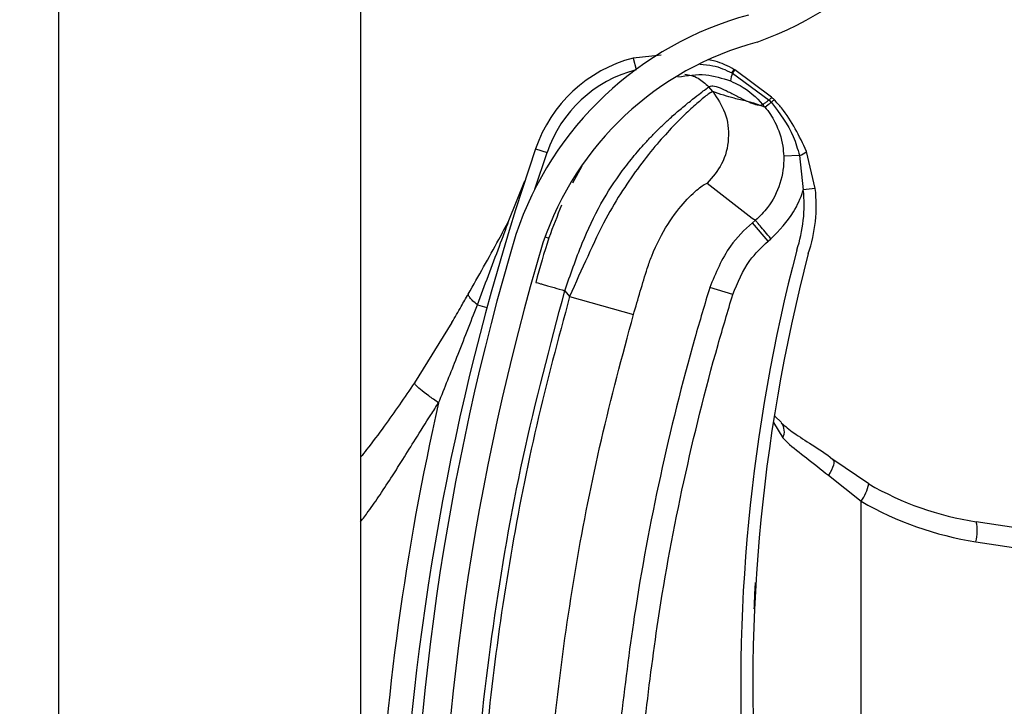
# Model space of a CAD drawing. Header units: inches. Extents: x 170 to 284, y 215 to 248.
# Tile 284 of 656: x 186.1024 to 186.1862, y 241.9612 to 242.0196. Entities that reach past the tile are written whole.
import ezdxf

# ---------------------------------------------------------------- set-up
doc = ezdxf.new("R2010")
doc.units = ezdxf.units.IN
doc.header["$LTSCALE"] = 0.25
doc.header["$MEASUREMENT"] = 0
doc.layers.add('ANNOTATIONS', color=1, linetype='Continuous')
doc.layers.add('LH BENCH MOUNT', color=7, linetype='Continuous')
doc.styles.add('ARIAL', font='arial.ttf', dxfattribs={"height": 0.09375})
doc.dimstyles.new('STANDARD$0', dxfattribs={"dimtxt": 0.09375, "dimasz": 0.09375, "dimexe": 0.03125, "dimexo": 0.046875, "dimgap": 0.09, "dimtad": 0, "dimtih": 1, "dimtoh": 1, "dimdec": 4, "dimzin": 0, "dimdsep": 46, "dimtxsty": 'ARIAL', "dimcen": 0.09, "dimadec": 0, "dimazin": 0, "dimtfac": 1, "dimtdec": 4, "dimtofl": 0, "dimtmove": 0, "dimatfit": 1, "dimfxl": 1, "dimtolj": 1, "dimtzin": 0, "dimarcsym": 0})

# ---------------------------------------------------------------- blocks, each defined once
blk = doc.blocks.new('*D20')
at = {"layer": 'ANNOTATIONS', "color": 0, "lineweight": -2, "transparency": 16777216}
for p, q in [((186.1492924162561, 243.6642684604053), (187.5897358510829, 243.6642684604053)), ((187.5584858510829, 243.5705184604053), (187.5584858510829, 241.8503426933)), ((187.5584858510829, 239.6953067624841), (187.5584858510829, 241.4154825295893)), ((186.8279608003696, 239.6015567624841), (187.5897358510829, 239.6015567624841))]:
    blk.add_line(p, q, dxfattribs=at)
at = {"layer": 'ANNOTATIONS', "color": 0, "transparency": 16777216}
for points in [[(187.5428608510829, 243.5705184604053), (187.5741108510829, 243.5705184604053), (187.5584858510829, 243.6642684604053)], [(187.5428608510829, 239.6953067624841), (187.5741108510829, 239.6953067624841), (187.5584858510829, 239.6015567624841)]]:
    blk.add_solid(points, dxfattribs=at)
at = {"layer": 'defpoints', "color": 0, "transparency": 16777216}
for p in [(186.1024174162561, 243.6642684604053), (186.7810858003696, 239.6015567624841), (187.5584858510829, 239.6015567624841)]:
    blk.add_point(p, dxfattribs=at)
at = {"layer": 'ANNOTATIONS', "color": 0, "transparency": 16777216, "insert": (187.558485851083, 241.6329126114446), "char_height": 0.09375, "attachment_point": 5, "style": 'ARIAL'}
blk.add_mtext('\\A1;OPENING\\PHEIGHT', dxfattribs=at)

msp = doc.modelspace()

# ---------------------------------------------------------------- hatches: boundary and pattern name
at = {"layer": 'LH BENCH MOUNT'}
h = msp.add_hatch(dxfattribs=at)
h.set_pattern_fill('ANSI31', color=256, scale=0.34241245, angle=2.8e-322, style=0)
h.set_pattern_definition([(45, (176.0930244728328, 238.0091787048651), (-0.03026527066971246, 0.03026527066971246), [])])
edge = h.paths.add_edge_path(flags=0)
edge.add_arc((186.1662917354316, 241.8487447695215), 0.001712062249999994, 450.0000000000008, 472.2104203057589)
edge.add_line((186.1656445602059, 241.8503297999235), (186.1647320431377, 241.8525646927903))
edge.add_arc((186.1662917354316, 241.8487447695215), 0.004126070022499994, 450, 472.2104203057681, ccw=False)
edge.add_arc((186.1662917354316, 241.8398420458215), 0.01302879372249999, 401.47616737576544, 450, ccw=False)
edge.add_arc((186.1620458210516, 241.8366918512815), 0.01830194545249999, 359.9999999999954, 400.0613730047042, ccw=False)
edge.add_arc((186.1685858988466, 241.8366918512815), 0.01176186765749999, 292.14085769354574, 360, ccw=False)
edge.add_arc((186.1662917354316, 241.8399447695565), 0.01566536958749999, 235.2570680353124, 295.43079980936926, ccw=False)
edge.add_arc((186.1715306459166, 241.8480599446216), 0.02532140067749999, 212.8542481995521, 235.9809333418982, ccw=False)
edge.add_arc((186.1633812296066, 241.8416910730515), 0.01504902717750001, 172.1557183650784, 209.3146496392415, ccw=False)
edge.add_arc((186.1758108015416, 241.8403556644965), 0.02754708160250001, 453.30850314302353, 532.9325737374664, ccw=False)
edge.add_arc((186.1725578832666, 241.8764459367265), 0.008748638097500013, 280.9586189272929, 427.9414322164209)
edge.add_arc((186.1924176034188, 241.9387992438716), 0.05672062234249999, 179.5706357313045, 253.0098997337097, ccw=False)
edge.add_arc((186.3507493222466, 241.9399976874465), 0.2150521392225, 163.4260275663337, 180.2060536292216, ccw=False)
edge.add_arc((186.1719757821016, 241.9921471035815), 0.02884824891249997, 465.1588434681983, 521.4137567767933, ccw=False)
edge.add_arc((186.1546497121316, 242.0466934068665), 0.0284373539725, 290.1205938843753, 343.7190675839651)
edge.add_arc((186.1674901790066, 242.0425159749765), 0.01494630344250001, 345.2914408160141, 400.547192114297)
edge.add_arc((186.1640660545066, 242.0407011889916), 0.0187470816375, 397.9578745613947, 431.4396159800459)
edge.add_arc((186.1662917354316, 242.0455292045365), 0.0134739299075, 433.8775574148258, 472.273645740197)
edge.add_arc((186.1637236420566, 242.0525486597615), 0.006011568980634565, 474.9825325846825, 495.7175736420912)
edge.add_arc((186.1735166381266, 242.0452895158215), 0.01816498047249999, 500.899260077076, 539.9999999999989)
edge.add_arc((186.1662917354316, 242.0452895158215), 0.01094007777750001, 539.9999999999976, 629.9999999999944)
edge.add_arc((186.1662917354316, 242.0362155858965), 0.001866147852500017, 269.9999999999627, 285.6422464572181)
edge.add_line((186.1667949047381, 242.0344185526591), (186.167445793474, 242.0320939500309))
edge.add_arc((186.1662917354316, 242.0362155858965), 0.004280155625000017, 269.9999999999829, 285.64224645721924, ccw=False)
edge.add_arc((186.1662917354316, 242.0452895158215), 0.01335408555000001, 179.9999999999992, 269.999999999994, ccw=False)
edge.add_arc((186.1735166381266, 242.0452895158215), 0.020578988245, 500.6113583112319, 540, ccw=False)
edge.add_arc((186.1637236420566, 242.0525486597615), 0.008425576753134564, 474.5776671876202, 496.4997109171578, ccw=False)
edge.add_arc((186.1662917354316, 242.0455292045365), 0.01588793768, 433.69030225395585, 472.4705806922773, ccw=False)
edge.add_arc((186.1640660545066, 242.0407011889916), 0.02116108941, 398.1045307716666, 431.57717173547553, ccw=False)
edge.add_arc((186.1674901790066, 242.0425159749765), 0.01736031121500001, 345.1802481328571, 400.36585332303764, ccw=False)
edge.add_arc((186.1546497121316, 242.0466934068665), 0.030851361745, 289.91815728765, 343.77953759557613, ccw=False)
edge.add_arc((186.1719757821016, 241.9921471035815), 0.02643424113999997, 464.9417095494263, 521.3236131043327)
edge.add_arc((186.3507493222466, 241.9399976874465), 0.21263813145, 523.4376684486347, 540.2096895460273)
edge.add_arc((186.1924176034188, 241.9387992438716), 0.05430661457, 539.5566266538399, 613.1145348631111)
edge.add_arc((186.1725578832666, 241.8764459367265), 0.01116264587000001, 280.06103888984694, 428.5290871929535, ccw=False)
edge.add_arc((186.1758108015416, 241.8403556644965), 0.02513307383, 452.9714001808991, 532.9706577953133)
edge.add_arc((186.1633812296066, 241.8416910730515), 0.01263501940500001, 532.0830472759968, 568.9826967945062)
edge.add_arc((186.1715306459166, 241.8480599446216), 0.022907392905, 213.0443063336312, 236.0197152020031)
edge.add_arc((186.1662917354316, 241.8399447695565), 0.01325136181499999, 235.1922404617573, 295.7352497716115)
edge.add_arc((186.1685858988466, 241.8366918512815), 0.009347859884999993, 291.7225241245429, 360)
edge.add_arc((186.1620458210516, 241.8366918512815), 0.01588793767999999, 359.9999999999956, 399.9521788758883)
edge.add_arc((186.1662917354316, 241.8398420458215), 0.01061478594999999, 401.6345013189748, 450.0000000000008)

# ---------------------------------------------------------------- linework, layer by layer
for p, q in [((186.1057349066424, 239.6015567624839), (186.1057349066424, 243.7595607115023)), ((186.1314158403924, 242.1388756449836), (186.1314158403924, 241.9465017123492)), ((186.1570029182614, 242.0165832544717), (186.1546035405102, 242.0163337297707)), ((186.1546035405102, 242.0163337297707), (186.1548572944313, 242.0153673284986)), ((186.1630076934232, 242.0150779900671), (186.1630086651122, 242.0150775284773)), ((186.1630086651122, 242.0150775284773), (186.1630707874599, 242.015047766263)), ((186.1630707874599, 242.015047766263), (186.1630716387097, 242.0150473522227)), ((186.1630716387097, 242.0150473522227), (186.1661753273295, 242.0127629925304)), ((186.1631899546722, 242.0153678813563), (186.1631890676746, 242.0153683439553)), ((186.1632515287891, 242.0153355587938), (186.1631899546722, 242.0153678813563)), ((186.1632524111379, 242.0153350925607), (186.1632515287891, 242.0153355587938)), ((186.1663938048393, 242.0130114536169), (186.1632524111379, 242.0153350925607)), ((186.1613835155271, 242.0134759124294), (186.1610357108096, 242.0138872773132)), ((186.1628838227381, 242.0143904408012), (186.1628845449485, 242.0143901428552)), ((186.1658192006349, 242.0121600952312), (186.1648878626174, 242.0124926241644)), ((186.1661753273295, 242.0127629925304), (186.1663656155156, 242.0125573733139)), ((186.1462454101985, 242.0051920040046), (186.1472811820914, 242.0082927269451)), ((186.1463093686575, 242.0086255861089), (186.1472811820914, 242.0082927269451)), ((186.1687535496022, 242.0080522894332), (186.1674199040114, 242.0080031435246)), ((186.1687535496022, 242.0080522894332), (186.1690857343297, 242.0051405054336)), ((186.1701068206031, 242.0052527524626), (186.1693562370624, 242.0083997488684)), ((186.1502438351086, 242.0071344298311), (186.1494501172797, 242.0056956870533)), ((186.1440407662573, 242.0025097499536), (186.1453956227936, 242.005898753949)), ((186.1701068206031, 242.0052527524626), (186.1690857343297, 242.0051405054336)), ((186.165005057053, 242.0025345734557), (186.1647570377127, 242.0023248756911)), ((186.1660827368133, 242.0007569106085), (186.1647570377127, 242.0023248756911)), ((186.1471115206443, 242.0011213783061), (186.1474398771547, 242.0010205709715)), ((186.1660827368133, 242.0007569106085), (186.1663307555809, 242.000966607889)), ((186.1487919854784, 241.9965526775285), (186.1492048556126, 241.9960643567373)), ((186.1630862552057, 241.996217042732), (186.1611233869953, 241.9968196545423)), ((186.1492048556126, 241.9960643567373), (186.1546350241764, 241.9945162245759)), ((186.1413538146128, 241.9953444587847), (186.1421723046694, 241.9951226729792)), ((186.1391859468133, 241.9938491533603), (186.1359997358, 241.98872267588)), ((186.1665405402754, 241.9853542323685), (186.1673421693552, 241.9840489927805)), ((186.1666509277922, 241.9858871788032), (186.1672443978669, 241.985329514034)), ((186.1746502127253, 241.9801283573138), (186.171609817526, 241.9821956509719)), ((186.1712230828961, 241.9808514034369), (186.1740134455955, 241.978648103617)), ((186.1740134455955, 241.9132274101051), (186.1740134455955, 241.978648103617)), ((186.1913380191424, 241.9757525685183), (186.1838006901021, 241.976902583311)), ((186.1837659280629, 241.9752101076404), (186.1913380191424, 241.9740547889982))]:
    msp.add_line(p, q, dxfattribs=at)
at = {"layer": 'LH BENCH MOUNT', "flags": 128}
msp.add_lwpolyline([(186.171609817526, 241.9821956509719), (186.1716658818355, 241.9821216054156), (186.1716914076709, 241.9820128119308), (186.171685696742, 241.9818722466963), (186.1716489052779, 241.9817037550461), (186.1715820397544, 241.9815119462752), (186.1714869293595, 241.9813020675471), (186.1713661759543, 241.9810798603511), (186.1712230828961, 241.9808514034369)], dxfattribs=at)
at = {"layer": 'LH BENCH MOUNT'}
for centre, radius, start, end in [((186.1546497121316, 242.0466934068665), 0.03085136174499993, 289.91815728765, 343.7795375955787), ((186.1719757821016, 241.9921471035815), 0.02884824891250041, 105.1588434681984, 161.4137567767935), ((186.1719757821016, 241.9921471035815), 0.02643424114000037, 104.9417095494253, 161.3236131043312), ((186.157647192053, 242.0047422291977), 0.01198443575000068, 104.7123854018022, 161.092978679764), ((186.157647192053, 242.0047422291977), 0.01095719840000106, 104.712385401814, 161.0929786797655), ((186.1651179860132, 242.0141102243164), 0.00225166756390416, 155.3939551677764, 172.8510957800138), ((186.1651206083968, 242.0141088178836), 0.002253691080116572, 155.3897650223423, 172.8291455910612), ((186.164417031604, 242.0143994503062), 0.00156417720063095, 141.7256942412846, 154.2910519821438), ((186.1644214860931, 242.0143971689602), 0.001568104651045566, 141.7542666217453, 154.2863466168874), ((186.1645201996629, 242.0143381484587), 0.001613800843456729, 141.8260927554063, 153.9140894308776), ((186.1645193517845, 242.0143384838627), 0.001611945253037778, 141.8104826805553, 153.9114578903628), ((186.3507141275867, 241.9386142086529), 0.2160622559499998, 161.092978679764, 176.5593061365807), ((186.1684014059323, 242.009359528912), 0.001353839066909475, 285.0764398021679, 314.8519014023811), ((186.1571730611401, 242.0038309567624), 0.01198443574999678, 341.3410974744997, 6.273281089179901), ((186.1571730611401, 242.0038309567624), 0.01301167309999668, 341.5025581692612, 6.273281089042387), ((186.3507493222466, 241.9399976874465), 0.2150521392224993, 163.4260275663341, 180.2060536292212), ((186.3507493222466, 241.9399976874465), 0.2126381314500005, 163.4376684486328, 180.2096895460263), ((186.3103094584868, 241.9629083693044), 0.1465525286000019, 165.3406183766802, 202.0185750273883), ((186.3103094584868, 241.9629083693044), 0.1455252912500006, 165.3544246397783, 203.8705502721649), ((186.3507141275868, 241.9386142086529), 0.2180957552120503, 167.1792232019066, 177.2529346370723), ((186.1663523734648, 241.9845780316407), 0.001122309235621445, 331.8758133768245, 39.94683461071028), ((186.1710884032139, 241.9807834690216), 0.003621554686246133, 323.8694765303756, 349.5782562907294), ((186.1877258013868, 242.0026282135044), 0.0260233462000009, 239.8373732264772, 261.3249484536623), ((186.1879492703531, 242.0026282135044), 0.02773540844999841, 239.8373732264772, 261.3249484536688), ((186.1804700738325, 241.9761243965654), 0.003420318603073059, 344.4956794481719, 13.1510363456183)]:
    msp.add_arc(centre, radius, start, end, dxfattribs=at)
for points, knots in [([(186.1602920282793, 242.0157988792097), (186.1606622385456, 242.0157774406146), (186.1616107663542, 242.0157225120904), (186.162478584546, 242.0153221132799), (186.1630076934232, 242.0150779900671)], [0, 0, 0, 0, 0.3902998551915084, 1, 1, 1, 1]), ([(186.1631890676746, 242.0153683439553), (186.1626642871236, 242.0156465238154), (186.1619734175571, 242.0160127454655), (186.1612110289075, 242.0161404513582), (186.1610277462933, 242.0161711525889)], [0, 0, 0, 0, 0.7595942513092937, 0.9999999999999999, 0.9999999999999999, 0.9999999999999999, 0.9999999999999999]), ([(186.1584241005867, 242.0147275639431), (186.1592155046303, 242.0148510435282), (186.1607331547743, 242.0150878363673), (186.162187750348, 242.0146161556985), (186.1628838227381, 242.0143904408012)], [0, 0, 0, 0, 0.5214667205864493, 1, 1, 1, 1]), ([(186.1589977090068, 242.0149576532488), (186.1591878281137, 242.0149293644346), (186.1595832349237, 242.0148705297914), (186.160320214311, 242.0145676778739), (186.1607538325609, 242.014155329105), (186.1610357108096, 242.0138872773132)], [0, 0, 0, 0, 0.2447599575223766, 0.5090480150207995, 1, 1, 1, 1]), ([(186.1487919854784, 241.9965526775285), (186.1492678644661, 241.997909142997), (186.1501662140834, 242.0004698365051), (186.1517815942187, 242.0039607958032), (186.1533840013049, 242.0063727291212), (186.1547159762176, 242.0080754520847), (186.1556308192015, 242.0091188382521), (186.1564224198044, 242.0099473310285), (186.157091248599, 242.0106072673), (186.1578360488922, 242.0113023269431), (186.1586698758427, 242.0120280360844), (186.1597992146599, 242.0129360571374), (186.1607892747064, 242.0136959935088), (186.1609584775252, 242.0138273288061), (186.1610357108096, 242.0138872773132)], [0, 0, 0, 0, 0.1307156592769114, 0.2467609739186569, 0.3577928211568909, 0.4170971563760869, 0.4791482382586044, 0.5177152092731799, 0.5590896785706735, 0.6032945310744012, 0.6633484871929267, 0.7353692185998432, 0.8792082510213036, 1, 1, 1, 1]), ([(186.1610357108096, 242.0138872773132), (186.1611425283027, 242.0139269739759), (186.1613667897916, 242.0140103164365), (186.1619685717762, 242.0138162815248), (186.1627231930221, 242.0134682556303), (186.1635224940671, 242.0130540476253), (186.1643199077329, 242.0126469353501), (186.1647438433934, 242.0124888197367), (186.1649587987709, 242.0124086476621)], [0, 0, 0, 0, 0.1574760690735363, 0.330618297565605, 0.4911886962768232, 0.6742546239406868, 0.834831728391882, 1, 1, 1, 1]), ([(186.1628845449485, 242.0143901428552), (186.1631640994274, 242.0142619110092), (186.1641970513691, 242.0137880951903), (186.1650912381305, 242.0130227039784), (186.1656256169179, 242.0123893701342), (186.1656256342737, 242.0123893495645)], [0, 0, 0, 0, 0.2706300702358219, 0.9999763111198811, 1, 1, 1, 1]), ([(186.1613835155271, 242.0134759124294), (186.1613041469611, 242.0134442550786), (186.1611428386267, 242.013379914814), (186.1603543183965, 242.0127611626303), (186.1592933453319, 242.0118179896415), (186.1580629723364, 242.0106044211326), (186.1566551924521, 242.0090584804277), (186.1551800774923, 242.0072232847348), (186.1536900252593, 242.0050881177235), (186.1521616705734, 242.0025335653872), (186.150725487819, 241.999457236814), (186.149716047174, 241.997204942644), (186.1492048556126, 241.9960643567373)], [0, 0, 0, 0, 0.1094013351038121, 0.2223468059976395, 0.3151791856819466, 0.4102231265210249, 0.5012749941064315, 0.5946006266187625, 0.6834485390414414, 0.7745330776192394, 0.8858211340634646, 1, 1, 1, 1]), ([(186.1613835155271, 242.0134759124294), (186.1617726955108, 242.0129000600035), (186.162581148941, 242.0117038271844), (186.1628399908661, 242.0094787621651), (186.1623122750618, 242.0073013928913), (186.161364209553, 242.0062116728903), (186.1609078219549, 242.0056870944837)], [0, 0, 0, 0, 0.2406941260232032, 0.499999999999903, 0.7593058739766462, 1, 1, 1, 1]), ([(186.1648878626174, 242.0124926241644), (186.1646771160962, 242.0125508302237), (186.1640958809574, 242.0127113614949), (186.1630276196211, 242.0129209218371), (186.1620068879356, 242.0132654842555), (186.1613835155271, 242.0134759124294)], [0, 0, 0, 0, 0.1812946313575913, 0.5000073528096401, 1, 1, 1, 1]), ([(186.166598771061, 242.0128008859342), (186.1665987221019, 242.0128009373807), (186.1665311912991, 242.0128718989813), (186.1664624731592, 242.0129417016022), (186.1663938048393, 242.0130114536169)], [0, 0, 0, 0, 0.0007249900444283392, 0.9999999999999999, 0.9999999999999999, 0.9999999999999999, 0.9999999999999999]), ([(186.1649587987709, 242.0124086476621), (186.1650523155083, 242.0123830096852), (186.1652403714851, 242.0123314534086), (186.1654677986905, 242.012318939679), (186.1655729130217, 242.0123661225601), (186.1656253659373, 242.0123896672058)], [0, 0, 0, 0, 0.3313600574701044, 0.6663431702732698, 0.9999999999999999, 0.9999999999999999, 0.9999999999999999, 0.9999999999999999]), ([(186.1656253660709, 242.0123896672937), (186.1656735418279, 242.0123326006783), (186.1657381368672, 242.0122560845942), (186.1658027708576, 242.0121795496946), (186.1658192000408, 242.0121600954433)], [0, 0, 0, 0, 0.7458120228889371, 0.9999999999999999, 0.9999999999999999, 0.9999999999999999, 0.9999999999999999]), ([(186.1661753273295, 242.0127629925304), (186.1661555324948, 242.0127477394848), (186.1660365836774, 242.0126560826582), (186.1658520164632, 242.0125191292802), (186.1656770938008, 242.0124010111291), (186.1656427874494, 242.0123932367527), (186.1656256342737, 242.0123893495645)], [0, 0, 0, 0, 0.06239373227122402, 0.3749291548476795, 0.6874645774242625, 1, 1, 1, 1]), ([(186.1658160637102, 242.0121638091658), (186.1658160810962, 242.0121637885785), (186.1661511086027, 242.0117670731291), (186.1668351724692, 242.0107332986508), (186.1673257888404, 242.0092736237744), (186.167399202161, 242.0082826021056), (186.1674199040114, 242.0080031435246)], [0, 0, 0, 0, 1.782673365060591e-05, 0.3435204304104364, 0.8148790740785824, 1, 1, 1, 1]), ([(186.1663656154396, 242.0125573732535), (186.1663456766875, 242.012541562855), (186.1662259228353, 242.012446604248), (186.1660407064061, 242.0123035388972), (186.1658668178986, 242.0121776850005), (186.1658350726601, 242.012165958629), (186.1658192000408, 242.0121600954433)], [0, 0, 0, 0, 0.06242876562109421, 0.3749525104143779, 0.6874762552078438, 1, 1, 1, 1]), ([(186.1663658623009, 242.0125570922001), (186.1670741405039, 242.0116288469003), (186.1681275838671, 242.0102482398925), (186.1685990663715, 242.0085942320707), (186.1687535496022, 242.0080522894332)], [0, 0, 0, 0, 0.6723457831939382, 1, 1, 1, 1]), ([(186.1693562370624, 242.0083997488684), (186.1687429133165, 242.0096954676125), (186.1679923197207, 242.0112811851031), (186.1668142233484, 242.0125659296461), (186.1665987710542, 242.0128008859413)], [0, 0, 0, 0, 0.8171182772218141, 1, 1, 1, 1]), ([(186.1674199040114, 242.0080031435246), (186.1674206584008, 242.0079808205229), (186.1674472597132, 242.0071936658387), (186.1672226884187, 242.0056221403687), (186.1662671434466, 242.0037855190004), (186.1653879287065, 242.0028584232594), (186.1650049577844, 242.0025344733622), (186.1650049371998, 242.00253445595)], [0, 0, 0, 0, 0.0108740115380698, 0.3834398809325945, 0.7558119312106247, 0.9999868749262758, 1, 1, 1, 1]), ([(186.1558144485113, 241.9984495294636), (186.155814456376, 241.9984495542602), (186.155928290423, 241.9988084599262), (186.1564277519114, 242.000214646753), (186.1576023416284, 242.0024173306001), (186.1591371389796, 242.0043205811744), (186.1604825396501, 242.0055322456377), (186.1607562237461, 242.0056318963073), (186.1609078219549, 242.0056870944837)], [0, 0, 0, 0, 4.497367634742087e-06, 0.06509473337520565, 0.2616701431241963, 0.4753105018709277, 0.7093656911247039, 0.9999999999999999, 0.9999999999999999, 0.9999999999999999, 0.9999999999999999]), ([(186.1609078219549, 242.0056870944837), (186.1615810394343, 242.0051579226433), (186.1629274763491, 242.004099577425), (186.1643124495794, 242.0030561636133), (186.1650049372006, 242.0025344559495)], [0, 0, 0, 0, 0.4999992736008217, 1, 1, 1, 1]), ([(186.1663307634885, 242.0009665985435), (186.1670325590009, 242.0016849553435), (186.1681946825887, 242.0028745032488), (186.1688696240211, 242.004447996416), (186.1690748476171, 242.0051056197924), (186.1690857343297, 242.0051405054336)], [0, 0, 0, 0, 0.5907811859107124, 0.9782917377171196, 1, 1, 1, 1]), ([(186.1485226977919, 242.00382223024), (186.1481483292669, 242.0029044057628), (186.1472917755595, 242.0008044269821), (186.1466722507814, 241.9985372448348), (186.1463234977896, 241.9972609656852)], [0, 0, 0, 0, 0.4370636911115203, 0.9999999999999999, 0.9999999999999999, 0.9999999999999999, 0.9999999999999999]), ([(186.1405819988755, 241.996259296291), (186.1414529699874, 241.9977995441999), (186.1426157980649, 241.9998559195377), (186.1437548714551, 242.0019773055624), (186.1440407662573, 242.0025097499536)], [0, 0, 0, 0, 0.7490110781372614, 1, 1, 1, 1]), ([(186.1413538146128, 241.9953444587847), (186.1419822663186, 241.997009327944), (186.1428824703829, 241.9993941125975), (186.1437721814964, 242.0017872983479), (186.1440407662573, 242.0025097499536)], [0, 0, 0, 0, 0.6981213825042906, 1, 1, 1, 1]), ([(186.1647570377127, 242.0023248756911), (186.1647570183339, 242.0023248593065), (186.1640631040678, 242.0017381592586), (186.1624882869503, 242.0001146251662), (186.1616302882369, 241.9980433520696), (186.1611233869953, 241.9968196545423)], [0, 0, 0, 0, 1.142795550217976e-05, 0.409211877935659, 1, 1, 1, 1]), ([(186.1630862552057, 241.996217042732), (186.1634979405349, 241.9972342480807), (186.1641954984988, 241.9989577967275), (186.1655341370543, 242.0002339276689), (186.1660827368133, 242.0007569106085)], [0, 0, 0, 0, 0.5901808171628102, 1, 1, 1, 1]), ([(186.1546350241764, 241.9945162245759), (186.1550225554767, 241.9958408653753), (186.1554100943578, 241.9971655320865), (186.1558144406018, 241.9984495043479), (186.1558144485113, 241.9984495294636)], [0, 0, 0, 0, 0.999980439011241, 1, 1, 1, 1]), ([(186.1463234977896, 241.9972609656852), (186.1463564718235, 241.997251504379), (186.1464071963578, 241.9972369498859), (186.1467150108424, 241.9971486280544), (186.1470335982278, 241.9970572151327), (186.1474290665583, 241.9969437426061), (186.1480037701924, 241.9967788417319), (186.1484814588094, 241.9966417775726), (186.1487919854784, 241.9965526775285)], [0, 0, 0, 0, 0.2394568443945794, 0.3683606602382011, 0.5000000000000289, 0.6316393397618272, 0.7605431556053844, 1, 1, 1, 1]), ([(186.1391839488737, 241.9938457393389), (186.1391839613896, 241.9938457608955), (186.1394482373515, 241.9943009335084), (186.1399159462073, 241.9951009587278), (186.1403828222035, 241.9959100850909), (186.1405819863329, 241.9962592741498), (186.1405819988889, 241.9962592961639)], [0, 0, 0, 0, 2.704369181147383e-05, 0.571031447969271, 0.9999729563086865, 1, 1, 1, 1]), ([(186.1413538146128, 241.9953444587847), (186.14122260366, 241.9954562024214), (186.1409572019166, 241.9956822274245), (186.140703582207, 241.9959724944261), (186.1405992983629, 241.9961574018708), (186.1405852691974, 241.9962400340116), (186.1405819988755, 241.996259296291)], [0, 0, 0, 0, 0.2979480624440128, 0.6026626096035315, 0.907377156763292, 0.9999999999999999, 0.9999999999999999, 0.9999999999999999, 0.9999999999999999]), ([(186.1406798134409, 241.9395261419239), (186.1407785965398, 241.9442815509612), (186.1409766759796, 241.9538170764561), (186.1425862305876, 241.9681260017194), (186.1450430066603, 241.9824355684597), (186.1475403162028, 241.9918394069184), (186.1487919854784, 241.9965526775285)], [0, 0, 0, 0, 0.2468628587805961, 0.4950083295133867, 0.74689458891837, 1, 1, 1, 1]), ([(186.1611233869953, 241.9968196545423), (186.1606953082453, 241.9953903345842), (186.1591104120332, 241.9900984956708), (186.1568152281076, 241.9808004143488), (186.154748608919, 241.9698910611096), (186.1538972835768, 241.9628787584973), (186.1535337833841, 241.9598846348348)], [0, 0, 0, 0, 0.1185397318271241, 0.4388752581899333, 0.7604101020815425, 1, 1, 1, 1]), ([(186.1555752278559, 241.9596644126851), (186.1559349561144, 241.962627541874), (186.1567756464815, 241.9695524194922), (186.1588195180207, 241.980349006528), (186.1610898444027, 241.9895511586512), (186.162662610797, 241.9948025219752), (186.1630862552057, 241.996217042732)], [0, 0, 0, 0, 0.2395900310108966, 0.5599255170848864, 0.8814604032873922, 0.9999999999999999, 0.9999999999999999, 0.9999999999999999, 0.9999999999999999]), ([(186.1492048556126, 241.9960643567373), (186.1482307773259, 241.9924341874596), (186.1462797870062, 241.9851632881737), (186.144101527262, 241.9740825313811), (186.1424904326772, 241.9628999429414), (186.1414796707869, 241.9519312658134), (186.1412849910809, 241.9446834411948), (186.1411915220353, 241.9412036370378)], [0, 0, 0, 0, 0.2027568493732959, 0.4061035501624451, 0.6088604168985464, 0.8122072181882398, 1, 1, 1, 1]), ([(186.1380557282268, 241.987010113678), (186.1385785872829, 241.9883014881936), (186.1397015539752, 241.9910750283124), (186.1407783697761, 241.9938575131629), (186.1413538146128, 241.9953444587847)], [0, 0, 0, 0, 0.4656051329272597, 1, 1, 1, 1]), ([(186.146837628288, 241.9411339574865), (186.1468376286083, 241.9411339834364), (186.1468794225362, 241.9445203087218), (186.1471425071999, 241.9515670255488), (186.1480944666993, 241.9622402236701), (186.1496690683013, 241.9731162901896), (186.1517875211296, 241.9839036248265), (186.1536858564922, 241.9909786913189), (186.1546350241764, 241.9945162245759)], [0, 0, 0, 0, 1.439079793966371e-06, 0.1877923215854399, 0.3908439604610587, 0.5938956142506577, 0.7969478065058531, 1, 1, 1, 1]), ([(186.1359997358, 241.98872267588), (186.1355774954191, 241.9880951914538), (186.134736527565, 241.9868454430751), (186.1333792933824, 241.9849543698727), (186.1322799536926, 241.9834674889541), (186.1315894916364, 241.9826008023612), (186.1314158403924, 241.9823828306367)], [0, 0, 0, 0, 0.2874979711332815, 0.5726040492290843, 0.892509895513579, 1, 1, 1, 1]), ([(186.1380557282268, 241.987010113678), (186.1377649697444, 241.9872154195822), (186.1371661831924, 241.9876382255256), (186.1364771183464, 241.9881794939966), (186.1360354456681, 241.9885800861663), (186.1360114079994, 241.9886760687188), (186.1359997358, 241.98872267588)], [0, 0, 0, 0, 0.2427897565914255, 0.5000000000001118, 0.7572102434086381, 0.9999999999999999, 0.9999999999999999, 0.9999999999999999, 0.9999999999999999]), ([(186.1314158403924, 241.9768982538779), (186.1316367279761, 241.977186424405), (186.1322125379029, 241.9779376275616), (186.1331125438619, 241.979248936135), (186.1340874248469, 241.9807289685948), (186.1350835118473, 241.9823103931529), (186.1361597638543, 241.9840413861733), (186.137169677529, 241.9856492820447), (186.1378341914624, 241.9866698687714), (186.1380557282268, 241.987010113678)], [0, 0, 0, 0, 0.09019872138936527, 0.2351300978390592, 0.3944108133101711, 0.5296508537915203, 0.6982639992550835, 0.8994067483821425, 1, 1, 1, 1]), ([(186.1672047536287, 241.9853112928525), (186.1675480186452, 241.9850269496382), (186.1682880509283, 241.9844139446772), (186.1698494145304, 241.9834386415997), (186.1710968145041, 241.9826597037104), (186.1717174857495, 241.9820985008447), (186.1717778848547, 241.9820438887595)], [0, 0, 0, 0, 0.2839420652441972, 0.6121401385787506, 0.962256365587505, 1, 1, 1, 1]), ([(186.1673421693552, 241.9840489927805), (186.1674721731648, 241.9839153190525), (186.1680617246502, 241.9833091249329), (186.1693543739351, 241.9823514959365), (186.1705943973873, 241.9813560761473), (186.1712230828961, 241.9808514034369)], [0, 0, 0, 0, 0.1223980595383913, 0.5550603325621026, 1, 1, 1, 1]), ([(186.1649172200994, 241.9695045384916), (186.1649270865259, 241.9698095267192), (186.1649511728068, 241.9705540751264), (186.1649944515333, 241.9712983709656), (186.1650200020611, 241.9717377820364)], [0, 0, 0, 0, 0.409628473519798, 1, 1, 1, 1])]:
    msp.add_open_spline(points, degree=3, knots=knots, dxfattribs=at)
for points in [[(186.1663938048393, 242.0130114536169), (186.1663922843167, 242.0130070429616), (186.1663892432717, 242.0129982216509), (186.1663453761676, 242.0129462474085), (186.1662764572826, 242.0128699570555), (186.1662090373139, 242.0127986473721), (186.1661753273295, 242.0127629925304)], [(186.1665986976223, 242.0128009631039), (186.1665966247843, 242.01279693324), (186.1665924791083, 242.0127888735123), (186.1665453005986, 242.0127380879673), (186.1664721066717, 242.0126629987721), (186.1664011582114, 242.012592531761), (186.1663656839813, 242.0125572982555)], [(186.1663309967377, 242.000966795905), (186.1661608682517, 242.0011678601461), (186.1658206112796, 242.0015699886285), (186.1653880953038, 242.00208115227), (186.1650792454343, 242.0024461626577), (186.1650295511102, 242.0025048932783), (186.1650047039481, 242.0025342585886)]]:
    msp.add_open_spline(points, degree=3, dxfattribs=at)

# ---------------------------------------------------------------- dimensions: what is measured, and where the dimension line sits
at = {"layer": 'ANNOTATIONS'}
dim = msp.add_linear_dim(base=(187.5584858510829, 239.6015567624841), p1=(186.102417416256, 243.6642684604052), p2=(186.7810858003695, 239.6015567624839), angle=90, text='OPENING\\PHEIGHT', dimstyle='STANDARD$0', dxfattribs=at)
dim.commit()
dim.dimension.update_dxf_attribs({"geometry": '*D20', "text_midpoint": (187.558485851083, 241.6329126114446)})

doc.saveas('drawing.dxf')
